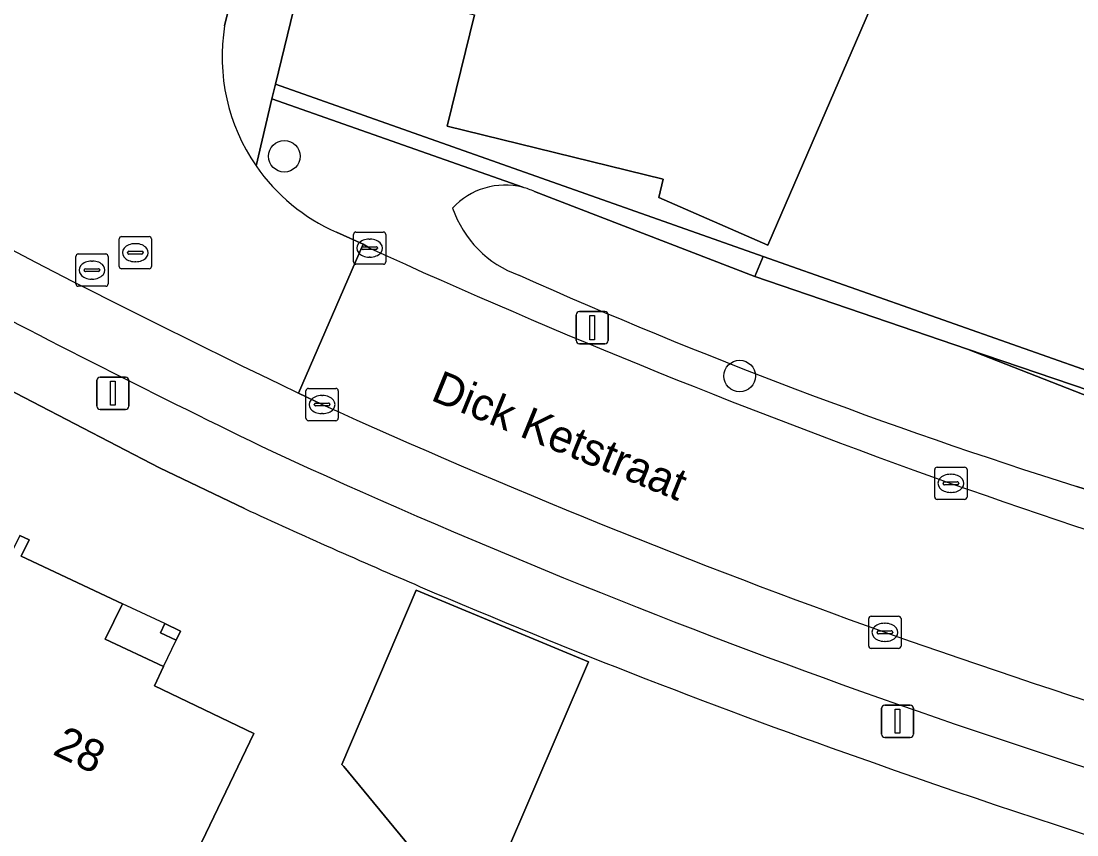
# Model space of a CAD drawing. Extents: x 163266 to 164362, y 381528 to 382286.
# Drawn here: x 164033.14 to 164065.88, y 382051.06 to 382076.29 of the extents above; entities that cross this region are included whole.
import ezdxf

# ---------------------------------------------------------------- set-up
doc = ezdxf.new("R2010")
doc.units = 0
for name, color, linetype in [('IMGEO_Boom', 7, 'Continuous'), ('IMGEO_Erf', 7, 'Continuous'), ('IMGEO_Groenvoorziening', 7, 'Continuous'), ('IMGEO_Haag', 7, 'Continuous'), ('IMGEO_Kolk', 7, 'Continuous'), ('IMGEO_Lichtmast', 7, 'Continuous'), ('IMGEO_Openbare_ruimte_label', 7, 'Continuous'), ('IMGEO_Pand', 7, 'Continuous'), ('IMGEO_Pand_nummerreeks', 7, 'Continuous'), ('IMGEO_Pand_overbouw', 7, 'Continuous'), ('IMGEO_Parkeervlak_open', 7, 'Continuous'), ('IMGEO_Rijbaan_lokaal_open', 7, 'Continuous'), ('IMGEO_Rioolput', 7, 'Continuous'), ('IMGEO_Voetpad_open', 7, 'Continuous'), ('IMGEO_Waterloop', 7, 'Continuous')]:
    doc.layers.add(name, color=color, linetype=linetype)

msp = doc.modelspace()

# ---------------------------------------------------------------- linework, layer by layer
at = {"layer": 'IMGEO_Boom'}
for centre in [(164041.306, 382072.102), (164055.421, 382065.286)]:
    msp.add_circle(centre, 0.489, dxfattribs=at)
at = {"layer": 'IMGEO_Erf'}
for points in [[(164055.615, 382134.307), (164041.028, 382074.335), (164056.155, 382068.998), (164066.938, 382065.194), (164076.002, 382063.011), (164076.035, 382063.211), (164076.111, 382063.521), (164077.023, 382063.297), (164078.096, 382067.688), (164077.183, 382067.911), (164078.503, 382073.312), (164079.825, 382078.723), (164080.737, 382078.499), (164081.848, 382083.048), (164082.961, 382087.602), (164082.048, 382087.825), (164083.378, 382093.267), (164084.719, 382098.754), (164085.631, 382098.53), (164086.738, 382103.06)], [(164066.802, 382105.412), (164063.201, 382097.083), (164064.72, 382096.672), (164061.198, 382088.256), (164062.634, 382087.923), (164059.062, 382079.546), (164060.552, 382079.184), (164056.298, 382069.343), (164052.914, 382070.819)], [(164040.069, 382061.177), (164037.434, 382062.442), (164026.92, 382067.895), (164019.118, 382072.286), (164011.629, 382077.008), (164003.484, 382082.618), (164000, 382085.233)], [(164052.914, 382070.819), (164053.052, 382071.388), (164046.358, 382073.031), (164047.197, 382076.489)], [(164033.103, 382060.347), (164033.389, 382060.206), (164033.142, 382059.704), (164036.288, 382058.228), (164035.748, 382057.131), (164037.56, 382056.281), (164037.279, 382055.681), (164040.358, 382054.205), (164037.138, 382047.488)]]:
    msp.add_lwpolyline(points, dxfattribs=at)
for points in [[(164045.397, 382058.65), (164050.739, 382056.428), (164047.22, 382048.245), (164043.149, 382053.183), (164043.087, 382053.238)], [(164037.6, 382057.61), (164038.082, 382057.378), (164037.948, 382057.093), (164037.466, 382057.325)]]:
    msp.add_lwpolyline(points, close=True, dxfattribs=at)
for centre, radius, start, end in [((164131.454, 382259.589), 218.446, 245.26991, 246.83437), ((164132.961, 382263.073), 222.242, 246.83078, 250.72363), ((164139.904, 382279.934), 240.451, 250.4882, 255.53475)]:
    msp.add_arc(centre, radius, start, end, dxfattribs=at)
at = {"layer": 'IMGEO_Groenvoorziening'}
for points in [[(164041.028, 382074.335), (164040.92, 382073.882), (164048.695, 382071.139)], [(164049.06, 382071.01), (164055.896, 382068.37), (164056.155, 382068.998), (164041.028, 382074.335)], [(164048.695, 382071.139), (164040.92, 382073.882), (164040.427, 382071.809)], [(164042.918, 382069.745), (164043.75, 382069.373), (164043.951, 382069.252)], [(164079.613, 382056.387), (164081.137, 382055.986), (164088.658, 382054.154), (164089.85, 382059.078), (164090.803, 382058.853), (164090.988, 382059.608), (164088.254, 382060.257), (164076.035, 382063.211), (164076.002, 382063.011), (164075.863, 382062.18), (164066.807, 382064.648), (164062.483, 382066.123), (164067.002, 382064.349)], [(164081.98, 382057.046), (164075.402, 382058.84), (164065.879, 382061.865)]]:
    msp.add_lwpolyline(points, dxfattribs=at)
msp.add_lwpolyline([(164056.155, 382068.998), (164055.896, 382068.37), (164062.483, 382066.123), (164066.807, 382064.648), (164075.863, 382062.18), (164076.002, 382063.011), (164066.938, 382065.194)], close=True, dxfattribs=at)
for centre, radius, start, end in [((164045.314, 382075.172), 5.932, 214.533, 246.1779), ((164048.147, 382068.999), 2.209, 75.6475, 137.3684), ((164048.089, 382068.844), 2.374, 65.8584, 75.2123), ((164049.704, 382071.585), 3.364, 198.9003, 250.4908), ((164137.22, 382273.836), 224.841, 245.49207, 250.44757), ((164114.655, 382216.817), 162.448, 245.9998, 252.527), ((164160.73, 382343.865), 298.703, 250.69345, 254.24267)]:
    msp.add_arc(centre, radius, start, end, dxfattribs=at)
at = {"layer": 'IMGEO_Haag'}
for points in [[(164056.155, 382068.998), (164041.028, 382074.335), (164040.92, 382073.882), (164048.695, 382071.139)], [(164049.06, 382071.01), (164055.896, 382068.37), (164056.155, 382068.998)]]:
    msp.add_lwpolyline(points, dxfattribs=at)
msp.add_lwpolyline([(164056.155, 382068.998), (164055.896, 382068.37), (164062.483, 382066.123), (164066.807, 382064.648), (164075.863, 382062.18), (164076.002, 382063.011), (164066.938, 382065.194)], close=True, dxfattribs=at)
msp.add_arc((164048.089, 382068.844), 2.374, 65.8584, 75.2123, dxfattribs=at)
at = {"layer": 'IMGEO_Kolk'}
for p, q in [((164043.45, 382068.827), (164043.45, 382069.679)), ((164043.525, 382069.753), (164044.377, 382069.753)), ((164044.451, 382069.679), (164044.451, 382068.827)), ((164043.938, 382069.533), (164043.963, 382069.533)), ((164043.709, 382069.247), (164043.709, 382069.259)), ((164044.147, 382069.21), (164043.749, 382069.21)), ((164043.752, 382069.296), (164044.15, 382069.296)), ((164044.193, 382069.259), (164044.193, 382069.247)), ((164044.377, 382068.753), (164043.525, 382068.753)), ((164043.961, 382068.973), (164043.936, 382068.973)), ((164041.975, 382063.977), (164041.975, 382064.829)), ((164042.05, 382064.903), (164042.902, 382064.903)), ((164042.976, 382064.829), (164042.976, 382063.977)), ((164042.277, 382064.446), (164042.675, 382064.446)), ((164042.463, 382064.683), (164042.488, 382064.683)), ((164042.234, 382064.397), (164042.234, 382064.409)), ((164042.672, 382064.36), (164042.274, 382064.36)), ((164042.486, 382064.123), (164042.461, 382064.123)), ((164042.718, 382064.409), (164042.718, 382064.397)), ((164042.902, 382063.903), (164042.05, 382063.903)), ((164061.546, 382062.461), (164062.398, 382062.461)), ((164061.471, 382061.535), (164061.471, 382062.387)), ((164061.959, 382062.241), (164061.984, 382062.241)), ((164062.472, 382062.387), (164062.472, 382061.535)), ((164061.73, 382061.955), (164061.73, 382061.967)), ((164062.168, 382061.918), (164061.77, 382061.918)), ((164061.773, 382062.004), (164062.171, 382062.004)), ((164062.214, 382061.967), (164062.214, 382061.955)), ((164061.982, 382061.681), (164061.957, 382061.681)), ((164062.398, 382061.461), (164061.546, 382061.461)), ((164059.425, 382056.915), (164059.425, 382057.767)), ((164059.5, 382057.841), (164060.352, 382057.841)), ((164059.913, 382057.621), (164059.938, 382057.621)), ((164060.426, 382057.767), (164060.426, 382056.915)), ((164059.684, 382057.335), (164059.684, 382057.347)), ((164060.122, 382057.298), (164059.724, 382057.298)), ((164059.727, 382057.384), (164060.125, 382057.384)), ((164060.168, 382057.347), (164060.168, 382057.335)), ((164059.936, 382057.061), (164059.911, 382057.061)), ((164060.352, 382056.841), (164059.5, 382056.841))]:
    msp.add_line(p, q, dxfattribs=at)
for points in [[(164043.45, 382068.827), (164043.45, 382069.679)], [(164043.525, 382069.753), (164044.377, 382069.753)], [(164044.451, 382069.679), (164044.451, 382068.827)], [(164044.377, 382068.753), (164043.525, 382068.753)], [(164041.975, 382063.977), (164041.975, 382064.829)], [(164042.05, 382064.903), (164042.902, 382064.903)], [(164042.976, 382064.829), (164042.976, 382063.977)], [(164042.902, 382063.903), (164042.05, 382063.903)], [(164061.546, 382062.461), (164062.398, 382062.461)], [(164061.471, 382061.535), (164061.471, 382062.387)], [(164062.472, 382062.387), (164062.472, 382061.535)], [(164062.398, 382061.461), (164061.546, 382061.461)], [(164059.425, 382056.915), (164059.425, 382057.767)], [(164059.5, 382057.841), (164060.352, 382057.841)], [(164060.426, 382057.767), (164060.426, 382056.915)], [(164060.352, 382056.841), (164059.5, 382056.841)]]:
    msp.add_lwpolyline(points, dxfattribs=at)
for centre, radius, start, end in [((164043.527, 382069.677), 0.0765, 91.552, 178.448), ((164043.527, 382069.677), 0.0765, 91.552, 178.448), ((164044.375, 382069.677), 0.0765, 1.552, 88.448), ((164044.375, 382069.677), 0.0765, 1.552, 88.448), ((164043.749, 382069.256), 0.0403, 85.8775, 175.7526), ((164043.746, 382069.246), 0.0366, 178.938, 274.7102), ((164044.15, 382069.253), 0.043, 264.8664, 352.4533), ((164044.154, 382069.258), 0.0386, 1.7309, 96.639), ((164043.527, 382068.829), 0.0765, 181.552, 268.448), ((164043.527, 382068.829), 0.0765, 181.552, 268.448), ((164044.375, 382068.829), 0.0765, 271.552, 358.448), ((164044.375, 382068.829), 0.0765, 271.552, 358.448), ((164042.052, 382064.827), 0.0765, 91.552, 178.448), ((164042.052, 382064.827), 0.0765, 91.552, 178.448), ((164042.9, 382064.827), 0.0765, 1.552, 88.448), ((164042.9, 382064.827), 0.0765, 1.552, 88.448), ((164042.274, 382064.406), 0.0403, 85.8775, 175.7526), ((164042.679, 382064.408), 0.0386, 1.7309, 96.639), ((164042.271, 382064.396), 0.0366, 178.938, 274.7102), ((164042.675, 382064.403), 0.043, 264.8664, 352.4533), ((164042.052, 382063.979), 0.0765, 181.552, 268.448), ((164042.052, 382063.979), 0.0765, 181.552, 268.448), ((164042.9, 382063.979), 0.0765, 271.552, 358.448), ((164042.9, 382063.979), 0.0765, 271.552, 358.448), ((164061.548, 382062.385), 0.0765, 91.552, 178.448), ((164061.548, 382062.385), 0.0765, 91.552, 178.448), ((164062.396, 382062.385), 0.0765, 1.552, 88.448), ((164062.396, 382062.385), 0.0765, 1.552, 88.448), ((164061.77, 382061.964), 0.0403, 85.8775, 175.7526), ((164061.767, 382061.954), 0.0366, 178.938, 274.7102), ((164062.171, 382061.961), 0.043, 264.8664, 352.4533), ((164062.175, 382061.966), 0.0386, 1.7309, 96.639), ((164061.548, 382061.537), 0.0765, 181.552, 268.448), ((164061.548, 382061.537), 0.0765, 181.552, 268.448), ((164062.396, 382061.537), 0.0765, 271.552, 358.448), ((164062.396, 382061.537), 0.0765, 271.552, 358.448), ((164059.502, 382057.765), 0.0765, 91.552, 178.448), ((164059.502, 382057.765), 0.0765, 91.552, 178.448), ((164060.35, 382057.765), 0.0765, 1.552, 88.448), ((164060.35, 382057.765), 0.0765, 1.552, 88.448), ((164059.724, 382057.344), 0.0403, 85.8775, 175.7526), ((164059.721, 382057.334), 0.0366, 178.938, 274.7102), ((164060.125, 382057.341), 0.043, 264.8664, 352.4533), ((164060.129, 382057.346), 0.0386, 1.7309, 96.639), ((164059.502, 382056.917), 0.0765, 181.552, 268.448), ((164059.502, 382056.917), 0.0765, 181.552, 268.448), ((164060.35, 382056.917), 0.0765, 271.552, 358.448), ((164060.35, 382056.917), 0.0765, 271.552, 358.448)]:
    msp.add_arc(centre, radius, start, end, dxfattribs=at)
for centre, major_axis, ratio, start_param, end_param in [((164043.937, 382069.253), (-0.387, 0.002), 0.722429, 4.712389, 7.853982), ((164043.962, 382069.253), (-0.39, 0.002), 0.717154, 1.570796, 4.712389), ((164042.462, 382064.403), (-0.387, 0.002), 0.722429, 4.712389, 7.853982), ((164042.487, 382064.403), (-0.39, 0.002), 0.717154, 1.570796, 4.712389), ((164061.958, 382061.961), (-0.387, 0.002), 0.722429, 4.712389, 7.853982), ((164061.983, 382061.961), (-0.39, 0.002), 0.717154, 1.570796, 4.712389), ((164059.912, 382057.341), (-0.387, 0.002), 0.722429, 4.712389, 7.853982), ((164059.937, 382057.341), (-0.39, 0.002), 0.717154, 1.570796, 4.712389)]:
    msp.add_ellipse(centre, major_axis=major_axis, ratio=ratio, start_param=start_param, end_param=end_param, dxfattribs=at)
at = {"layer": 'IMGEO_Lichtmast'}
for p, q in [((164050.353, 382066.389), (164050.353, 382067.189)), ((164050.353, 382067.189), (164050.353, 382066.389)), ((164050.453, 382067.289), (164051.243, 382067.289)), ((164051.243, 382067.289), (164050.453, 382067.289)), ((164051.343, 382067.189), (164051.343, 382066.389)), ((164051.343, 382066.389), (164051.343, 382067.189)), ((164051.243, 382066.289), (164050.453, 382066.289)), ((164050.453, 382066.289), (164051.243, 382066.289)), ((164035.491, 382064.355), (164035.491, 382065.155)), ((164035.491, 382065.155), (164035.491, 382064.355)), ((164035.591, 382065.255), (164036.381, 382065.255)), ((164036.381, 382065.255), (164035.591, 382065.255)), ((164036.481, 382065.155), (164036.481, 382064.355)), ((164036.481, 382064.355), (164036.481, 382065.155)), ((164036.381, 382064.255), (164035.591, 382064.255)), ((164035.591, 382064.255), (164036.381, 382064.255)), ((164059.824, 382054.185), (164059.824, 382054.985)), ((164059.824, 382054.985), (164059.824, 382054.185)), ((164059.924, 382055.085), (164060.714, 382055.085)), ((164060.714, 382055.085), (164059.924, 382055.085)), ((164060.814, 382054.985), (164060.814, 382054.185)), ((164060.814, 382054.185), (164060.814, 382054.985)), ((164060.714, 382054.085), (164059.924, 382054.085)), ((164059.924, 382054.085), (164060.714, 382054.085))]:
    msp.add_line(p, q, dxfattribs=at)
for points in [[(164050.773, 382067.164), (164050.923, 382067.164), (164050.923, 382066.414), (164050.773, 382066.414), (164050.773, 382067.164)], [(164035.911, 382065.13), (164036.061, 382065.13), (164036.061, 382064.38), (164035.911, 382064.38), (164035.911, 382065.13)], [(164060.244, 382054.96), (164060.394, 382054.96), (164060.394, 382054.21), (164060.244, 382054.21), (164060.244, 382054.96)]]:
    msp.add_lwpolyline(points, dxfattribs=at)
for centre, start, end in [((164050.453, 382067.189), 90, 180), ((164050.453, 382067.189), 90, 180), ((164051.243, 382067.189), 0, 90), ((164051.243, 382067.189), 360, 90), ((164050.453, 382066.389), 180, 270), ((164050.453, 382066.389), 180, 270), ((164051.243, 382066.389), 270, 0), ((164051.243, 382066.389), 270, 0), ((164035.591, 382065.155), 90, 180), ((164035.591, 382065.155), 90, 180), ((164036.381, 382065.155), 0, 90), ((164036.381, 382065.155), 360, 90), ((164035.591, 382064.355), 180, 270), ((164035.591, 382064.355), 180, 270), ((164036.381, 382064.355), 270, 0), ((164036.381, 382064.355), 270, 0), ((164059.924, 382054.985), 90, 180), ((164059.924, 382054.985), 90, 180), ((164060.714, 382054.985), 0, 90), ((164060.714, 382054.985), 360, 90), ((164059.924, 382054.185), 180, 270), ((164059.924, 382054.185), 180, 270), ((164060.714, 382054.185), 270, 0), ((164060.714, 382054.185), 270, 0)]:
    msp.add_arc(centre, 0.1, start, end, dxfattribs=at)
at = {"layer": 'IMGEO_Pand'}
for points in [[(164048.565, 382082.088), (164046.362, 382082.629), (164046.275, 382082.296), (164046.672, 382082.193), (164045.858, 382078.851), (164047.052, 382078.561), (164046.586, 382076.638), (164047.197, 382076.489), (164046.358, 382073.031), (164053.052, 382071.388), (164052.914, 382070.819), (164056.298, 382069.343), (164060.552, 382079.184), (164059.062, 382079.546), (164058.996, 382079.398), (164048.522, 382081.917)], [(164040.358, 382054.205), (164037.279, 382055.681), (164037.56, 382056.281), (164035.748, 382057.131), (164036.288, 382058.228), (164033.142, 382059.704), (164033.389, 382060.206), (164033.103, 382060.347), (164032.042, 382058.22), (164032.141, 382058.171), (164027.68, 382048.535), (164027.599, 382048.361), (164027.447, 382048.409), (164026.833, 382047.109), (164036.26, 382044.384), (164037.634, 382047.251), (164037.138, 382047.488)], [(164047.22, 382048.245), (164050.739, 382056.428), (164045.397, 382058.65), (164043.087, 382053.238), (164043.149, 382053.183)], [(164038.082, 382057.378), (164037.6, 382057.61), (164037.466, 382057.325), (164037.948, 382057.093)]]:
    msp.add_lwpolyline(points, close=True, dxfattribs=at)
at = {"layer": 'IMGEO_Pand_overbouw'}
msp.add_lwpolyline([(164037.6, 382057.61), (164036.288, 382058.228), (164035.748, 382057.131), (164037.56, 382056.281), (164037.948, 382057.093), (164037.466, 382057.325)], close=True, dxfattribs=at)
at = {"layer": 'IMGEO_Parkeervlak_open'}
msp.add_lwpolyline([(164042.476, 382064.405), (164041.746, 382064.76)], dxfattribs=at)
for centre, radius, start, end in [((164169.2, 382331.075), 295.243, 240.38592, 244.42503), ((164180.344, 382351.285), 320.271, 239.99193, 244.19272), ((164138.756, 382277.157), 233.523, 245.65113, 250.27131), ((164133.548, 382264.249), 221.584, 245.28865, 250.38743), ((164161.181, 382345.886), 305.795, 250.6632, 254.30784), ((164146.979, 382302.506), 262.129, 250.42891, 254.77676)]:
    msp.add_arc(centre, radius, start, end, dxfattribs=at)
at = {"layer": 'IMGEO_Rijbaan_lokaal_open'}
for points in [[(164039.454, 382076.15), (164040.553, 382080.61), (164035.703, 382081.86), (164035.221, 382080.033)], [(164041.746, 382064.76), (164043.75, 382069.373), (164042.918, 382069.745)], [(164043.951, 382069.252), (164043.75, 382069.373), (164041.746, 382064.76), (164042.476, 382064.405)]]:
    msp.add_lwpolyline(points, dxfattribs=at)
for centre, radius, start, end in [((164045.331, 382075.188), 5.956, 170.7022, 214.5649), ((164169.2, 382331.075), 295.243, 240.38592, 244.42503), ((164045.314, 382075.172), 5.932, 214.533, 246.1779), ((164137.22, 382273.836), 224.841, 245.49207, 250.44757), ((164138.756, 382277.157), 233.523, 245.65113, 250.27131), ((164160.73, 382343.865), 298.703, 250.69345, 254.24267), ((164161.181, 382345.886), 305.795, 250.6632, 254.30784)]:
    msp.add_arc(centre, radius, start, end, dxfattribs=at)
at = {"layer": 'IMGEO_Rioolput'}
for p, q in [((164036.185, 382068.686), (164036.185, 382069.538)), ((164036.26, 382069.612), (164037.112, 382069.612)), ((164036.673, 382069.392), (164036.698, 382069.392)), ((164037.186, 382069.538), (164037.186, 382068.686)), ((164034.915, 382069.072), (164035.767, 382069.072)), ((164036.444, 382069.106), (164036.444, 382069.118)), ((164036.882, 382069.069), (164036.484, 382069.069)), ((164036.487, 382069.155), (164036.885, 382069.155)), ((164036.928, 382069.118), (164036.928, 382069.106)), ((164034.84, 382068.146), (164034.84, 382068.998)), ((164035.328, 382068.852), (164035.353, 382068.852)), ((164035.841, 382068.998), (164035.841, 382068.146)), ((164036.696, 382068.832), (164036.671, 382068.832)), ((164035.099, 382068.566), (164035.099, 382068.578)), ((164035.537, 382068.529), (164035.139, 382068.529)), ((164035.142, 382068.615), (164035.54, 382068.615)), ((164035.583, 382068.578), (164035.583, 382068.566)), ((164037.112, 382068.612), (164036.26, 382068.612)), ((164035.767, 382068.072), (164034.915, 382068.072)), ((164035.351, 382068.292), (164035.326, 382068.292))]:
    msp.add_line(p, q, dxfattribs=at)
for points in [[(164036.185, 382068.686), (164036.185, 382069.538)], [(164036.26, 382069.612), (164037.112, 382069.612)], [(164037.186, 382069.538), (164037.186, 382068.686)], [(164034.915, 382069.072), (164035.767, 382069.072)], [(164034.84, 382068.146), (164034.84, 382068.998)], [(164035.841, 382068.998), (164035.841, 382068.146)], [(164037.112, 382068.612), (164036.26, 382068.612)], [(164035.767, 382068.072), (164034.915, 382068.072)]]:
    msp.add_lwpolyline(points, dxfattribs=at)
for centre, radius, start, end in [((164036.262, 382069.536), 0.0765, 91.552, 178.448), ((164036.262, 382069.536), 0.0765, 91.552, 178.448), ((164037.11, 382069.536), 0.0765, 1.552, 88.448), ((164037.11, 382069.536), 0.0765, 1.552, 88.448), ((164034.917, 382068.996), 0.0765, 91.552, 178.448), ((164034.917, 382068.996), 0.0765, 91.552, 178.448), ((164035.765, 382068.996), 0.0765, 1.552, 88.448), ((164035.765, 382068.996), 0.0765, 1.552, 88.448), ((164036.484, 382069.115), 0.0403, 85.8775, 175.7526), ((164036.481, 382069.105), 0.0366, 178.938, 274.7102), ((164036.885, 382069.112), 0.043, 264.8664, 352.4533), ((164036.889, 382069.117), 0.0386, 1.7309, 96.639), ((164036.262, 382068.688), 0.0765, 181.552, 268.448), ((164036.262, 382068.688), 0.0765, 181.552, 268.448), ((164037.11, 382068.688), 0.0765, 271.552, 358.448), ((164037.11, 382068.688), 0.0765, 271.552, 358.448), ((164035.139, 382068.575), 0.0403, 85.8775, 175.7526), ((164035.136, 382068.565), 0.0366, 178.938, 274.7102), ((164035.54, 382068.572), 0.043, 264.8664, 352.4533), ((164035.544, 382068.577), 0.0386, 1.7309, 96.639), ((164034.917, 382068.148), 0.0765, 181.552, 268.448), ((164034.917, 382068.148), 0.0765, 181.552, 268.448), ((164035.765, 382068.148), 0.0765, 271.552, 358.448), ((164035.765, 382068.148), 0.0765, 271.552, 358.448)]:
    msp.add_arc(centre, radius, start, end, dxfattribs=at)
for centre, major_axis, ratio, start_param, end_param in [((164036.672, 382069.112), (-0.387, 0.002), 0.722429, 4.712389, 7.853982), ((164036.697, 382069.112), (-0.39, 0.002), 0.717154, 1.570796, 4.712389), ((164035.327, 382068.572), (-0.387, 0.002), 0.722429, 4.712389, 7.853982), ((164035.352, 382068.572), (-0.39, 0.002), 0.717154, 1.570796, 4.712389)]:
    msp.add_ellipse(centre, major_axis=major_axis, ratio=ratio, start_param=start_param, end_param=end_param, dxfattribs=at)
at = {"layer": 'IMGEO_Voetpad_open'}
for points in [[(164062.564, 382171.012), (164062.081, 382169.185), (164061.553, 382166.894), (164057.77, 382151.298), (164051.259, 382124.564), (164046.634, 382105.618), (164041.183, 382083.235), (164040.553, 382080.61), (164039.454, 382076.15)], [(164040.427, 382071.809), (164040.92, 382073.882), (164041.028, 382074.335), (164055.615, 382134.307), (164064.396, 382170.281)], [(163979.756, 382126.893), (163977.832, 382118.691), (163975.495, 382108.964), (163975.044, 382107.165), (163975.025, 382107.091), (163978.602, 382103.308), (163984.98, 382097.44), (163989.156, 382093.775), (163996.064, 382088.188), (164000, 382085.233), (164003.484, 382082.618), (164011.629, 382077.008), (164019.118, 382072.286), (164026.92, 382067.895), (164037.434, 382062.442), (164040.069, 382061.177)]]:
    msp.add_lwpolyline(points, dxfattribs=at)
for centre, radius, start, end in [((164045.331, 382075.188), 5.956, 170.7022, 214.5649), ((164180.344, 382351.285), 320.271, 239.99193, 244.19272), ((164133.548, 382264.249), 221.584, 245.28865, 250.38743), ((164131.454, 382259.589), 218.446, 245.26991, 246.83437), ((164132.961, 382263.073), 222.242, 246.83078, 250.72363), ((164146.979, 382302.506), 262.129, 250.42891, 254.77676), ((164139.904, 382279.934), 240.451, 250.4882, 255.53475)]:
    msp.add_arc(centre, radius, start, end, dxfattribs=at)
at = {"layer": 'IMGEO_Waterloop'}
for points in [[(164067.002, 382064.349), (164062.483, 382066.123), (164055.896, 382068.37), (164049.06, 382071.01)], [(164065.879, 382061.865), (164075.402, 382058.84), (164081.98, 382057.046)]]:
    msp.add_lwpolyline(points, dxfattribs=at)
for centre, radius, start, end in [((164048.147, 382068.999), 2.209, 75.6475, 137.3684), ((164048.089, 382068.844), 2.374, 65.8584, 75.2123), ((164049.704, 382071.585), 3.364, 198.9003, 250.4908), ((164114.655, 382216.817), 162.448, 245.9998, 252.527)]:
    msp.add_arc(centre, radius, start, end, dxfattribs=at)

# ---------------------------------------------------------------- texts
at = {"layer": 'IMGEO_Openbare_ruimte_label'}
msp.add_text('Dick Ketstraat', height=1, rotation=337.7944, dxfattribs=at).set_placement((164045.809, 382064.554))
at = {"layer": 'IMGEO_Pand_nummerreeks'}
msp.add_text('28', height=1, rotation=334.3888, dxfattribs=at).set_placement((164034.084, 382053.575))

doc.saveas('drawing.dxf')
